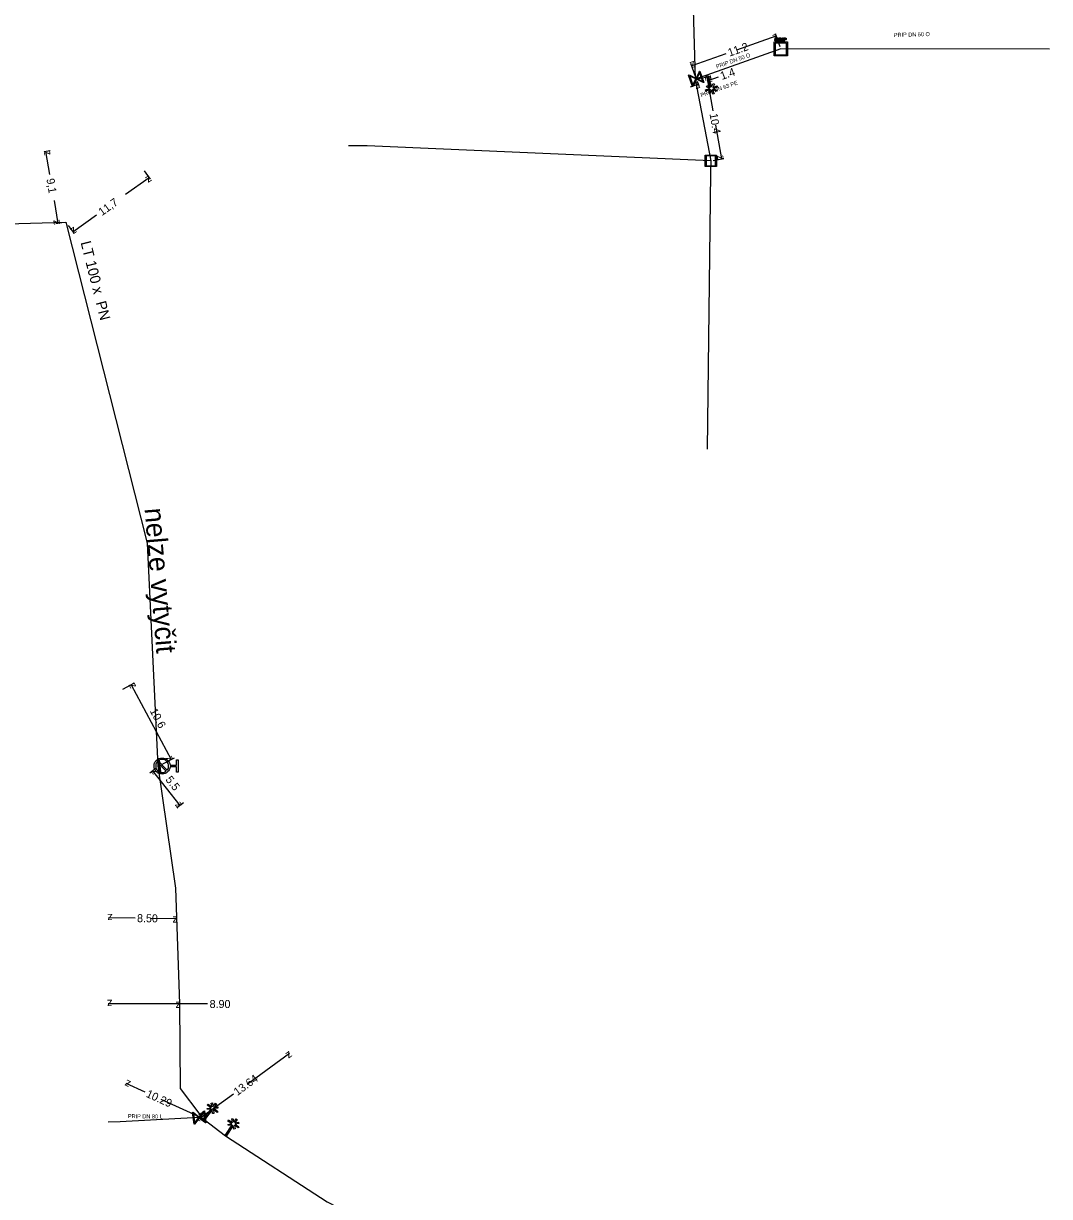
# Model space of a CAD drawing. Extents: x -643544 to -637295, y -1119190 to -1111715.
# Drawn here: x -641647.5 to -641519.3, y -1114796 to -1114649.5 of the extents above; entities that cross this region are included whole.
import ezdxf

# ---------------------------------------------------------------- set-up
doc = ezdxf.new("R2010")
doc.units = 0
for name, color, linetype in [('Default', 7, 'Continuous'), ('VP Hydrant', 7, 'Continuous'), ('VP Kótování', 7, 'Continuous'), ('VP Popis nerozlišený', 7, 'Continuous'), ('VP Popis přípojky', 7, 'Continuous'), ('VP Přípojka', 7, 'Continuous'), ('VP Změna materiálu', 7, 'Continuous'), ('VP Řad', 7, 'Continuous'), ('VP Řad - popis', 7, 'Continuous'), ('VP Šachta', 7, 'Continuous'), ('VP Šoupě', 7, 'Continuous')]:
    doc.layers.add(name, color=color, linetype=linetype)

msp = doc.modelspace()

# ---------------------------------------------------------------- linework, layer by layer
at = {"layer": 'Default'}
for points in [[(-641553.36, -1114651.28), (-641553.31, -1114651.28), (-641553.29, -1114651.28), (-641553.26, -1114651.29), (-641553.24, -1114651.3), (-641553.21, -1114651.32), (-641553.2, -1114651.34), (-641553.19, -1114651.37), (-641553.19, -1114651.4), (-641553.19, -1114651.46), (-641553.22, -1114651.49), (-641553.26, -1114651.53), (-641553.35, -1114651.53)], [(-641553.35, -1114651.48), (-641553.29, -1114651.48), (-641553.27, -1114651.46), (-641553.25, -1114651.44), (-641553.25, -1114651.4), (-641553.25, -1114651.38), (-641553.26, -1114651.36), (-641553.28, -1114651.34), (-641553.3, -1114651.33), (-641553.31, -1114651.33), (-641553.35, -1114651.33)], [(-641552.88, -1114651.62), (-641552.91, -1114651.58), (-641552.92, -1114651.56), (-641552.94, -1114651.54), (-641552.95, -1114651.53), (-641552.97, -1114651.52), (-641552.98, -1114651.52), (-641552.99, -1114651.51), (-641553.01, -1114651.51)], [(-641552.95, -1114651.47), (-641552.91, -1114651.47), (-641552.89, -1114651.46), (-641552.87, -1114651.45), (-641552.86, -1114651.43), (-641552.85, -1114651.42), (-641552.85, -1114651.39), (-641552.85, -1114651.36), (-641552.87, -1114651.34), (-641552.89, -1114651.32), (-641552.94, -1114651.32)], [(-641552.94, -1114651.28), (-641552.89, -1114651.28), (-641552.86, -1114651.29), (-641552.83, -1114651.3), (-641552.81, -1114651.33), (-641552.79, -1114651.36), (-641552.79, -1114651.39), (-641552.79, -1114651.44), (-641552.82, -1114651.47), (-641552.85, -1114651.5), (-641552.91, -1114651.51), (-641552.89, -1114651.52), (-641552.88, -1114651.53), (-641552.85, -1114651.55), (-641552.83, -1114651.59)], [(-641552.39, -1114651.28), (-641552.35, -1114651.28), (-641552.33, -1114651.28), (-641552.3, -1114651.29), (-641552.27, -1114651.3), (-641552.25, -1114651.32), (-641552.24, -1114651.34), (-641552.23, -1114651.37), (-641552.23, -1114651.4), (-641552.23, -1114651.46), (-641552.26, -1114651.49), (-641552.3, -1114651.53), (-641552.39, -1114651.53)], [(-641552.39, -1114651.48), (-641552.33, -1114651.48), (-641552.31, -1114651.46), (-641552.29, -1114651.44), (-641552.29, -1114651.4), (-641552.29, -1114651.38), (-641552.3, -1114651.36), (-641552.31, -1114651.34), (-641552.33, -1114651.33), (-641552.35, -1114651.33), (-641552.39, -1114651.33)], [(-641629.2, -1114742.31), (-641629.23, -1114742.67), (-641629.49, -1114742.93), (-641629.78, -1114743.22), (-641630.19, -1114743.22), (-641630.61, -1114743.22), (-641630.9, -1114742.93), (-641631.19, -1114742.63), (-641631.19, -1114742.22), (-641631.19, -1114741.81), (-641630.9, -1114741.51), (-641630.61, -1114741.22), (-641630.2, -1114741.22), (-641629.78, -1114741.22), (-641629.49, -1114741.51), (-641629.23, -1114741.77), (-641629.2, -1114742.13)], [(-641629.56, -1114742.73), (-641629.38, -1114742.51), (-641629.38, -1114742.22), (-641629.38, -1114741.88), (-641629.62, -1114741.64), (-641629.85, -1114741.4), (-641630.19, -1114741.4), (-641630.49, -1114741.4), (-641630.7, -1114741.58)], [(-641630.83, -1114741.71), (-641631, -1114741.93), (-641631, -1114742.22), (-641631, -1114742.55), (-641630.77, -1114742.79), (-641630.53, -1114743.03), (-641630.19, -1114743.03), (-641629.9, -1114743.03), (-641629.69, -1114742.86)]]:
    msp.add_open_spline(points, degree=3, dxfattribs=at)
at = {"layer": 'VP Hydrant'}
for points in [[(-641629.2, -1114742.13), (-641628.38, -1114742.13), (-641628.38, -1114741.44), (-641628.19, -1114741.44), (-641628.19, -1114743), (-641628.38, -1114743), (-641628.38, -1114742.31), (-641629.2, -1114742.31)], [(-641629.69, -1114742.86), (-641630.83, -1114741.71)], [(-641630.7, -1114741.58), (-641629.56, -1114742.73)]]:
    msp.add_lwpolyline(points, dxfattribs=at)
at = {"layer": 'VP Kótování'}
for points in [[(-641558.39, -1114652.77), (-641553.47, -1114651.03)], [(-641553, -1114652.37), (-641553.57, -1114650.75)], [(-641559.76, -1114653.25), (-641564.03, -1114654.76)], [(-641563.56, -1114656.09), (-641564.13, -1114654.47)], [(-641563.17, -1114656.32), (-641561.82, -1114656.09)], [(-641561.37, -1114660.39), (-641562.12, -1114656.14)], [(-641562.04, -1114656.19), (-641561.8, -1114656.87)], [(-641560.71, -1114656.16), (-641561.9, -1114656.58)], [(-641564.17, -1114657.38), (-641563.22, -1114657.05)], [(-641563.36, -1114656.66), (-641563.12, -1114657.33)], [(-641561.06, -1114662.15), (-641560.31, -1114666.38)], [(-641644.2, -1114665.38), (-641644.95, -1114665.51)], [(-641644.24, -1114668.33), (-641644.71, -1114665.47)], [(-641561.36, -1114666.57), (-641560.02, -1114666.33)], [(-641632.42, -1114667.87), (-641631.68, -1114668.91)], [(-641634.75, -1114670.8), (-641631.83, -1114668.7)], [(-641643.7, -1114671.58), (-641643.23, -1114674.44)], [(-641638.41, -1114673.42), (-641641.33, -1114675.52)], [(-641642.72, -1114674.36), (-641643.48, -1114674.49)], [(-641641.93, -1114674.69), (-641641.19, -1114675.72)], [(-641635.09, -1114732.6), (-641633.64, -1114731.83)], [(-641634.08, -1114732.07), (-641629.08, -1114741.41)], [(-641630.09, -1114741.95), (-641628.64, -1114741.18)], [(-641630.92, -1114742.5), (-641631.73, -1114743.13)], [(-641627.94, -1114747.15), (-641631.34, -1114742.83)], [(-641627.52, -1114746.82), (-641628.34, -1114747.46)], [(-641633.57, -1114761.22), (-641636.89, -1114761.18)], [(-641631.61, -1114761.24), (-641628.39, -1114761.27)], [(-641628.02, -1114771.93), (-641636.92, -1114771.92)], [(-641624.51, -1114771.94), (-641628.02, -1114771.93)], [(-641619.58, -1114781.94), (-641614.3, -1114778.08)], [(-641632.31, -1114782.96), (-641634.69, -1114781.88)], [(-641630.36, -1114783.84), (-641625.31, -1114786.12)], [(-641621.29, -1114783.19), (-641625.31, -1114786.12)]]:
    msp.add_lwpolyline(points, dxfattribs=at)
at = {"layer": 'VP Přípojka'}
for points in [[(-641519.33, -1114652.66), (-641552.9, -1114652.65), (-641562.14, -1114655.91)], [(-641562.14, -1114655.91), (-641563.46, -1114656.38), (-641563.58, -1114656.42)], [(-641561.66, -1114666.62), (-641604.57, -1114664.77), (-641606.89, -1114664.77)], [(-641561.68, -1114668.14), (-641562.09, -1114702.64)], [(-641630.19, -1114742.22), (-641630.53, -1114742.19), (-641630.71, -1114742.19)], [(-641625.31, -1114786.12), (-641625.56, -1114786.14), (-641635.45, -1114786.67), (-641636.95, -1114786.69)]]:
    msp.add_lwpolyline(points, dxfattribs=at)
at = {"layer": 'VP Změna materiálu'}
for points in [[(-641561.42, -1114657.73), (-641561.24, -1114658.24), (-641561.38, -1114658.3), (-641561.56, -1114657.79), (-641561.76, -1114658.21), (-641561.9, -1114658.15), (-641561.7, -1114657.73), (-641562.25, -1114657.92), (-641562.3, -1114657.77), (-641561.75, -1114657.58), (-641562.17, -1114657.37), (-641562.11, -1114657.23), (-641561.69, -1114657.43), (-641562.22, -1114655.94), (-641562.07, -1114655.89), (-641561.54, -1114657.38), (-641561.34, -1114656.96), (-641561.2, -1114657.03), (-641561.4, -1114657.45), (-641560.85, -1114657.26), (-641560.8, -1114657.41), (-641561.34, -1114657.6), (-641560.92, -1114657.8), (-641560.99, -1114657.94), (-641561.42, -1114657.73)], [(-641623.84, -1114784.77), (-641623.52, -1114784.34), (-641623.39, -1114784.43), (-641623.71, -1114784.86), (-641623.25, -1114784.79), (-641623.23, -1114784.95), (-641623.69, -1114785.01), (-641623.23, -1114785.36), (-641623.32, -1114785.48), (-641623.79, -1114785.13), (-641623.72, -1114785.6), (-641623.88, -1114785.62), (-641623.94, -1114785.17), (-641624.89, -1114786.43), (-641625.02, -1114786.34), (-641624.06, -1114785.07), (-641624.53, -1114785.14), (-641624.55, -1114784.98), (-641624.08, -1114784.91), (-641624.55, -1114784.56), (-641624.46, -1114784.44), (-641624, -1114784.78), (-641624.06, -1114784.32), (-641623.91, -1114784.3), (-641623.84, -1114784.77)], [(-641621.25, -1114786.72), (-641620.96, -1114786.27), (-641620.82, -1114786.35), (-641621.12, -1114786.8), (-641620.66, -1114786.7), (-641620.63, -1114786.86), (-641621.08, -1114786.95), (-641620.6, -1114787.27), (-641620.68, -1114787.4), (-641621.17, -1114787.08), (-641621.08, -1114787.54), (-641621.23, -1114787.58), (-641621.32, -1114787.12), (-641622.19, -1114788.45), (-641622.32, -1114788.37), (-641621.45, -1114787.03), (-641621.91, -1114787.13), (-641621.95, -1114786.98), (-641621.48, -1114786.88), (-641621.97, -1114786.56), (-641621.89, -1114786.43), (-641621.41, -1114786.74), (-641621.5, -1114786.29), (-641621.35, -1114786.26), (-641621.25, -1114786.72)]]:
    msp.add_lwpolyline(points, dxfattribs=at)
at = {"layer": 'VP Řad'}
for points in [[(-641567.58, -1114533.29), (-641567.59, -1114533.53), (-641567.61, -1114533.87), (-641567.3, -1114533.98), (-641567.24, -1114534.31), (-641566.92, -1114534.44), (-641566.96, -1114536.36), (-641565.59, -1114559.47), (-641563.86, -1114578.53), (-641563.73, -1114580.53), (-641563.75, -1114583.62), (-641563.53, -1114610.44), (-641563.86, -1114647.73), (-641563.58, -1114656.42), (-641561.66, -1114666.62), (-641561.68, -1114668.14)], [(-641652.73, -1114673.51), (-641652.7, -1114673.87), (-641652.55, -1114674.59), (-641642.22, -1114674.28), (-641632.06, -1114714.37), (-641630.71, -1114742.19), (-641628.52, -1114757.49), (-641628.02, -1114771.93), (-641627.94, -1114782.51), (-641625.47, -1114785.73), (-641625.31, -1114786.12), (-641624.96, -1114786.38), (-641622.26, -1114788.41), (-641609.56, -1114796.66), (-641580.6, -1114811.66)]]:
    msp.add_lwpolyline(points, dxfattribs=at)
at = {"layer": 'VP Šachta'}
for points in [[(-641552.05, -1114651.78), (-641552.05, -1114653.52), (-641553.75, -1114653.52), (-641553.75, -1114651.78), (-641552.05, -1114651.78)], [(-641553.6, -1114651.93), (-641553.6, -1114653.38), (-641552.2, -1114653.38), (-641552.2, -1114651.93), (-641553.6, -1114651.93)], [(-641553.52, -1114651.71), (-641553.52, -1114651.28), (-641553.36, -1114651.28)], [(-641553.35, -1114651.53), (-641553.46, -1114651.53), (-641553.46, -1114651.71), (-641553.52, -1114651.71)], [(-641553.35, -1114651.33), (-641553.46, -1114651.33), (-641553.46, -1114651.48)], [(-641553.46, -1114651.48), (-641553.35, -1114651.48)], [(-641553.13, -1114651.71), (-641553.13, -1114651.28), (-641552.94, -1114651.28)], [(-641553.01, -1114651.51), (-641553.08, -1114651.51), (-641553.08, -1114651.71), (-641553.13, -1114651.71)], [(-641552.94, -1114651.32), (-641553.08, -1114651.32), (-641553.08, -1114651.47)], [(-641553.08, -1114651.47), (-641552.95, -1114651.47)], [(-641552.83, -1114651.59), (-641552.75, -1114651.71), (-641552.83, -1114651.71), (-641552.88, -1114651.62)], [(-641552.7, -1114651.71), (-641552.7, -1114651.28), (-641552.64, -1114651.28), (-641552.64, -1114651.71), (-641552.7, -1114651.71)], [(-641552.55, -1114651.71), (-641552.55, -1114651.28), (-641552.39, -1114651.28)], [(-641552.39, -1114651.53), (-641552.5, -1114651.53), (-641552.5, -1114651.71), (-641552.55, -1114651.71)], [(-641552.39, -1114651.33), (-641552.5, -1114651.33), (-641552.5, -1114651.48)], [(-641552.5, -1114651.48), (-641552.39, -1114651.48)], [(-641560.95, -1114665.9), (-641560.95, -1114667.35), (-641562.36, -1114667.35), (-641562.36, -1114665.9), (-641560.95, -1114665.9)], [(-641562.24, -1114666.02), (-641562.24, -1114667.23), (-641561.07, -1114667.23), (-641561.07, -1114666.02), (-641562.24, -1114666.02)]]:
    msp.add_lwpolyline(points, dxfattribs=at)
at = {"layer": 'VP Šoupě'}
for points in [[(-641563, -1114655.42), (-641562.5, -1114656.84), (-641562.57, -1114656.86), (-641562.68, -1114656.8), (-641563.44, -1114656.44), (-641563.86, -1114657.31), (-641563.92, -1114657.33), (-641564.42, -1114655.92), (-641564.36, -1114655.9), (-641563.48, -1114656.32), (-641563.12, -1114655.56), (-641563.07, -1114655.44), (-641563, -1114655.42)], [(-641563.88, -1114657.16), (-641563.52, -1114656.4), (-641564.28, -1114656.04), (-641563.88, -1114657.16)], [(-641563.04, -1114655.6), (-641563.4, -1114656.36), (-641562.65, -1114656.72), (-641563.04, -1114655.6)], [(-641630.56, -1114741.44), (-641630.41, -1114742.93), (-641630.5, -1114742.94), (-641630.65, -1114741.44), (-641630.56, -1114741.44)], [(-641624.91, -1114785.3), (-641624.72, -1114786.79), (-641624.79, -1114786.8), (-641624.89, -1114786.71), (-641625.55, -1114786.2), (-641626.15, -1114786.96), (-641626.21, -1114786.97), (-641626.4, -1114785.48), (-641626.33, -1114785.47), (-641625.57, -1114786.07), (-641625.05, -1114785.41), (-641624.97, -1114785.31), (-641624.91, -1114785.3)], [(-641626.14, -1114786.81), (-641625.62, -1114786.14), (-641626.28, -1114785.63), (-641626.14, -1114786.81)], [(-641624.98, -1114785.47), (-641625.5, -1114786.13), (-641624.84, -1114786.64), (-641624.98, -1114785.47)]]:
    msp.add_lwpolyline(points, dxfattribs=at)

# ---------------------------------------------------------------- texts
at = {"layer": 'VP Kótování'}
for s, rotation, p in [('11.2', 19.4381, (-641559.31, -1114653.62)), ('z', 19.4381, (-641553.78, -1114651.67)), ('z', 199.438, (-641563.73, -1114654.12)), ('1.4', 19.4309, (-641560.26, -1114656.53)), ('z', 99.9831, (-641561.54, -1114656.55)), ('z', 199.431, (-641561.6, -1114655.94)), ('z', 19.4309, (-641563.53, -1114657.69)), ('10.4', 279.9831, (-641561.81, -1114660.77)), ('z', 99.3528, (-641644.13, -1114665.88)), ('z', 279.9831, (-641560.89, -1114665.98)), ('9,1', 279.3528, (-641644.65, -1114668.9)), ('z', 35.6433, (-641631.94, -1114669.4)), ('11,7', 35.6433, (-641637.71, -1114673.54)), ('z', 279.3528, (-641643.8, -1114674.03)), ('z', 215.6433, (-641641.22, -1114674.82)), ('z', 118.148, (-641633.41, -1114732.27)), ('10.6', 298.148, (-641631.77, -1114735.33)), ('z', 298.148, (-641629.76, -1114741.21)), ('z', 128.1754, (-641630.64, -1114742.91)), ('5.5', 308.1754, (-641629.83, -1114743.94)), ('z', 308.1754, (-641628.64, -1114747.06)), ('z', 179.373, (-641636.38, -1114760.69)), ('8.50', 359.373, (-641633.33, -1114761.72)), ('z', 359.373, (-641628.9, -1114761.77)), ('z', 179.9292, (-641636.42, -1114771.42)), ('z', 359.9292, (-641628.52, -1114772.43)), ('8.90', 359.9292, (-641624.26, -1114772.44)), ('z', 36.1296, (-641614.4, -1114778.78)), ('13.64', 36.1296, (-641620.8, -1114783.45)), ('z', 155.6357, (-641634.03, -1114781.63)), ('10.29', 335.6358, (-641632.29, -1114783.51)), ('z', 335.6357, (-641625.97, -1114786.37)), ('z', 216.1296, (-641625.2, -1114785.42))]:
    msp.add_text(s, height=1, rotation=rotation, dxfattribs=at).set_placement(p)
at = {"layer": 'VP Popis nerozlišený'}
msp.add_text('nelze vytyčit', height=2.5, rotation=274.7118, dxfattribs=at).set_placement((-641632.39, -1114710.06))
at = {"layer": 'VP Popis přípojky'}
for s, rotation, p in [('PRIP DN 50 O', 1.3831, (-641538.77, -1114651.15)), ('PRIP DN 50 O', 19.4391, (-641560.9, -1114655.11)), ('PRIP DN 63 PE', 19.4309, (-641562.83, -1114658.68)), ('PRIP DN 80 L', 359.237, (-641634.47, -1114786.19))]:
    msp.add_text(s, height=0.5, rotation=rotation, dxfattribs=at).set_placement(p)
at = {"layer": 'VP Řad - popis'}
msp.add_text('LT 100 x  PN ', height=1.3, rotation=284.2286, dxfattribs=at).set_placement((-641640.39, -1114676.82))

doc.saveas('drawing.dxf')
